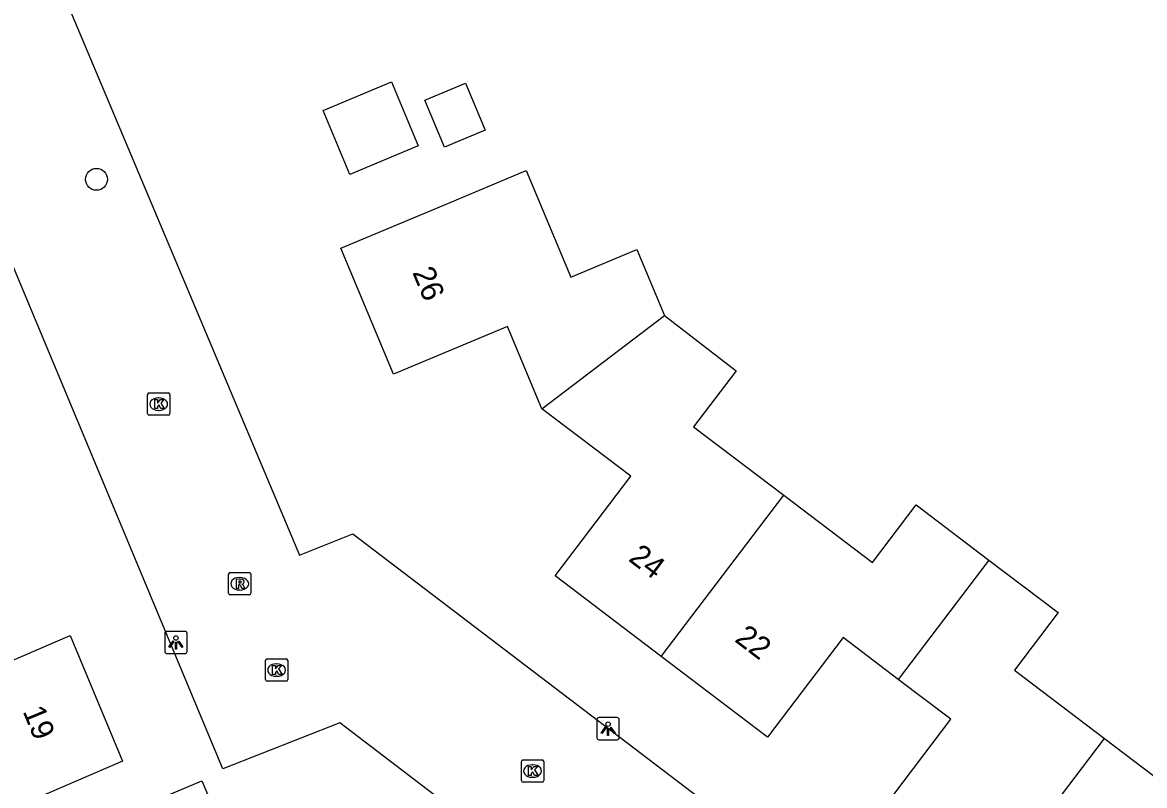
# Model space of a CAD drawing. Extents: x 158474 to 159560, y 388525 to 389605.
# Drawn here: x 158604 to 158654.3, y 389093.6 to 389127.7 of the extents above; entities that cross this region are included whole.
import ezdxf

# ---------------------------------------------------------------- set-up
doc = ezdxf.new("R2010")
doc.units = 0
for name, color, linetype in [('IMGEO_Boom', 7, 'Continuous'), ('IMGEO_Kolk', 7, 'Continuous'), ('IMGEO_Lichtpunt', 7, 'Continuous'), ('IMGEO_Pand', 7, 'Continuous'), ('IMGEO_Pand_nummerreeks', 7, 'Continuous'), ('IMGEO_Rijbaan_lokaal_open', 7, 'Continuous'), ('IMGEO_Rioolput', 7, 'Continuous')]:
    doc.layers.add(name, color=color, linetype=linetype)

msp = doc.modelspace()

# ---------------------------------------------------------------- linework, layer by layer
at = {"layer": 'IMGEO_Boom'}
msp.add_circle((158607.307, 389120.711), 0.489, dxfattribs=at)
at = {"layer": 'IMGEO_Kolk'}
for p, q in [((158609.595, 389110.217), (158609.595, 389111.069)), ((158609.67, 389111.143), (158610.522, 389111.143)), ((158610.596, 389111.069), (158610.596, 389110.217)), ((158610.083, 389110.923), (158610.108, 389110.923)), ((158610.522, 389110.143), (158609.67, 389110.143)), ((158610.106, 389110.363), (158610.081, 389110.363)), ((158614.877, 389098.306), (158614.877, 389099.158)), ((158614.952, 389099.232), (158615.804, 389099.232)), ((158615.365, 389099.012), (158615.39, 389099.012)), ((158615.878, 389099.158), (158615.878, 389098.306)), ((158615.804, 389098.232), (158614.952, 389098.232)), ((158615.388, 389098.452), (158615.363, 389098.452)), ((158626.341, 389093.784), (158626.341, 389094.636)), ((158626.416, 389094.71), (158627.268, 389094.71)), ((158626.829, 389094.49), (158626.854, 389094.49)), ((158627.342, 389094.636), (158627.342, 389093.784)), ((158627.268, 389093.71), (158626.416, 389093.71)), ((158626.852, 389093.93), (158626.827, 389093.93))]:
    msp.add_line(p, q, dxfattribs=at)
for points in [[(158609.595, 389110.217), (158609.595, 389111.069)], [(158609.67, 389111.143), (158610.522, 389111.143)], [(158610.596, 389111.069), (158610.596, 389110.217)], [(158609.916, 389110.843), (158610.039, 389110.843), (158610.039, 389110.692), (158610.169, 389110.843), (158610.333, 389110.843), (158610.187, 389110.692), (158610.34, 389110.443), (158610.188, 389110.443), (158610.103, 389110.607), (158610.039, 389110.54), (158610.039, 389110.443), (158609.916, 389110.443), (158609.916, 389110.843)], [(158610.522, 389110.143), (158609.67, 389110.143)], [(158614.877, 389098.306), (158614.877, 389099.158)], [(158614.952, 389099.232), (158615.804, 389099.232)], [(158615.878, 389099.158), (158615.878, 389098.306)], [(158615.198, 389098.932), (158615.321, 389098.932), (158615.321, 389098.781), (158615.451, 389098.932), (158615.615, 389098.932), (158615.469, 389098.781), (158615.622, 389098.532), (158615.47, 389098.532), (158615.385, 389098.696), (158615.321, 389098.629), (158615.321, 389098.532), (158615.198, 389098.532), (158615.198, 389098.932)], [(158615.804, 389098.232), (158614.952, 389098.232)], [(158626.341, 389093.784), (158626.341, 389094.636)], [(158626.416, 389094.71), (158627.268, 389094.71)], [(158627.342, 389094.636), (158627.342, 389093.784)], [(158626.662, 389094.41), (158626.785, 389094.41), (158626.785, 389094.259), (158626.915, 389094.41), (158627.079, 389094.41), (158626.933, 389094.259), (158627.086, 389094.01), (158626.934, 389094.01), (158626.849, 389094.174), (158626.785, 389094.107), (158626.785, 389094.01), (158626.662, 389094.01), (158626.662, 389094.41)], [(158627.268, 389093.71), (158626.416, 389093.71)]]:
    msp.add_lwpolyline(points, dxfattribs=at)
for centre, start, end in [((158609.672, 389111.067), 91.552, 178.448), ((158609.672, 389111.067), 91.552, 178.448), ((158610.52, 389111.067), 1.552, 88.448), ((158610.52, 389111.067), 1.552, 88.448), ((158609.672, 389110.219), 181.552, 268.448), ((158609.672, 389110.219), 181.552, 268.448), ((158610.52, 389110.219), 271.552, 358.448), ((158610.52, 389110.219), 271.552, 358.448), ((158614.954, 389099.156), 91.552, 178.448), ((158614.954, 389099.156), 91.552, 178.448), ((158615.802, 389099.156), 1.552, 88.448), ((158615.802, 389099.156), 1.552, 88.448), ((158614.954, 389098.308), 181.552, 268.448), ((158614.954, 389098.308), 181.552, 268.448), ((158615.802, 389098.308), 271.552, 358.448), ((158615.802, 389098.308), 271.552, 358.448), ((158626.418, 389094.634), 91.552, 178.448), ((158626.418, 389094.634), 91.552, 178.448), ((158627.266, 389094.634), 1.552, 88.448), ((158627.266, 389094.634), 1.552, 88.448), ((158626.418, 389093.786), 181.552, 268.448), ((158626.418, 389093.786), 181.552, 268.448), ((158627.266, 389093.786), 271.552, 358.448), ((158627.266, 389093.786), 271.552, 358.448)]:
    msp.add_arc(centre, 0.0765, start, end, dxfattribs=at)
for centre, major_axis, ratio, start_param, end_param in [((158610.082, 389110.643), (-0.387, 0.002), 0.722429, 4.712389, 7.853982), ((158610.107, 389110.643), (-0.39, 0.002), 0.717154, 1.570796, 4.712389), ((158615.364, 389098.732), (-0.387, 0.002), 0.722429, 4.712389, 7.853982), ((158615.389, 389098.732), (-0.39, 0.002), 0.717154, 1.570796, 4.712389), ((158626.828, 389094.21), (-0.387, 0.002), 0.722429, 4.712389, 7.853982), ((158626.853, 389094.21), (-0.39, 0.002), 0.717154, 1.570796, 4.712389)]:
    msp.add_ellipse(centre, major_axis=major_axis, ratio=ratio, start_param=start_param, end_param=end_param, dxfattribs=at)
at = {"layer": 'IMGEO_Lichtpunt'}
for p, q in [((158610.368, 389100.371), (158610.368, 389099.564)), ((158610.368, 389100.371), (158610.368, 389099.564)), ((158611.27, 389100.466), (158610.462, 389100.466)), ((158611.27, 389100.466), (158610.462, 389100.466)), ((158611.364, 389099.564), (158611.364, 389100.371)), ((158611.364, 389099.564), (158611.364, 389100.371)), ((158610.462, 389099.47), (158611.27, 389099.47)), ((158610.462, 389099.47), (158611.27, 389099.47)), ((158629.726, 389096.511), (158629.726, 389095.704)), ((158629.726, 389096.511), (158629.726, 389095.704)), ((158630.628, 389096.606), (158629.82, 389096.606)), ((158630.628, 389096.606), (158629.82, 389096.606)), ((158630.722, 389095.704), (158630.722, 389096.511)), ((158630.722, 389095.704), (158630.722, 389096.511)), ((158629.82, 389095.61), (158630.628, 389095.61)), ((158629.82, 389095.61), (158630.628, 389095.61))]:
    msp.add_line(p, q, dxfattribs=at)
for points in [[(158610.742, 389100.035), (158610.781, 389100.007), (158610.593, 389099.745), (158610.555, 389099.772), (158610.742, 389100.035)], [(158610.844, 389099.987), (158610.891, 389099.987), (158610.891, 389099.665), (158610.844, 389099.665), (158610.844, 389099.987)], [(158610.954, 389100.007), (158610.992, 389100.034), (158611.179, 389099.772), (158611.14, 389099.744), (158610.954, 389100.007)], [(158630.1, 389096.175), (158630.139, 389096.147), (158629.951, 389095.885), (158629.913, 389095.912), (158630.1, 389096.175)], [(158630.202, 389096.127), (158630.249, 389096.127), (158630.249, 389095.805), (158630.202, 389095.805), (158630.202, 389096.127)], [(158630.312, 389096.147), (158630.35, 389096.174), (158630.537, 389095.912), (158630.498, 389095.884), (158630.312, 389096.147)]]:
    msp.add_lwpolyline(points, dxfattribs=at)
for centre in [(158610.867, 389100.169), (158630.225, 389096.309)]:
    msp.add_circle(centre, 0.0994, dxfattribs=at)
for centre, start, end in [((158610.462, 389100.371), 90, 180), ((158610.462, 389100.371), 90, 180), ((158611.27, 389100.371), 0, 90), ((158611.27, 389100.371), 0, 90), ((158610.462, 389099.564), 180, 270), ((158610.462, 389099.564), 180, 270), ((158611.27, 389099.564), 270, 0), ((158611.27, 389099.564), 270, 360), ((158629.82, 389096.511), 90, 180), ((158629.82, 389096.511), 90, 180), ((158630.628, 389096.511), 0, 90), ((158630.628, 389096.511), 0, 90), ((158629.82, 389095.704), 180, 270), ((158629.82, 389095.704), 180, 270), ((158630.628, 389095.704), 270, 0), ((158630.628, 389095.704), 270, 360)]:
    msp.add_arc(centre, 0.0946, start, end, dxfattribs=at)
at = {"layer": 'IMGEO_Pand'}
for points in [[(158621.725, 389122.204), (158618.659, 389120.92), (158617.459, 389123.787), (158620.524, 389125.071), (158621.725, 389122.204)], [(158624.713, 389122.914), (158622.896, 389122.153), (158622.016, 389124.253), (158623.833, 389125.014), (158624.713, 389122.914)], [(158627.265, 389110.433), (158625.72, 389114.124), (158620.62, 389111.989), (158618.259, 389117.629), (158622.871, 389119.56), (158626.56, 389121.105), (158628.557, 389116.336), (158631.513, 389117.574), (158632.753, 389114.612)], [(158627.265, 389110.433), (158632.753, 389114.612)], [(158632.753, 389114.612), (158635.959, 389112.138), (158634.054, 389109.628), (158638.091, 389106.564)], [(158632.607, 389099.341), (158627.849, 389102.953), (158631.238, 389107.418), (158627.265, 389110.433)], [(158632.607, 389099.341), (158638.091, 389106.564)], [(158638.091, 389106.564), (158642.065, 389103.548), (158644.026, 389106.132), (158647.282, 389103.661)], [(158647.282, 389103.661), (158643.223, 389098.313)], [(158647.282, 389103.661), (158650.387, 389101.304), (158648.434, 389098.732), (158652.463, 389095.674)], [(158599.882, 389100.941), (158601.096, 389098.116), (158606.137, 389100.282), (158608.471, 389094.647), (158603.878, 389092.674), (158600.199, 389091.093), (158598.161, 389095.835), (158595.246, 389094.582), (158593.662, 389098.268)], [(158643.223, 389098.313), (158640.75, 389100.19), (158637.365, 389095.73), (158632.607, 389099.341)], [(158646.967, 389088.432), (158642.186, 389092.061), (158645.576, 389096.527), (158643.223, 389098.313)], [(158646.967, 389088.432), (158652.463, 389095.674)], [(158652.463, 389095.674), (158656.42, 389092.671), (158658.359, 389095.225), (158661.535, 389092.814)], [(158612.351, 389084.052), (158610.433, 389088.608), (158607.514, 389087.379), (158605.907, 389091.198), (158607.427, 389091.838), (158612.035, 389093.777), (158613.24, 389090.914), (158618.415, 389093.093), (158620.735, 389087.58)]]:
    msp.add_lwpolyline(points, dxfattribs=at)
at = {"layer": 'IMGEO_Rijbaan_lokaal_open'}
for points in [[(158601.848, 389145.539), (158600.426, 389141.831), (158604.336, 389132.54), (158605.841, 389128.964), (158616.4, 389103.871), (158618.796, 389104.84), (158666.009, 389068.886)], [(158632.28, 389085.631), (158618.202, 389096.374), (158612.964, 389094.303), (158598.129, 389129.848)]]:
    msp.add_lwpolyline(points, dxfattribs=at)
at = {"layer": 'IMGEO_Rioolput'}
for p, q in [((158613.225, 389102.172), (158613.225, 389103.024)), ((158613.3, 389103.098), (158614.152, 389103.098)), ((158614.226, 389103.024), (158614.226, 389102.172)), ((158613.713, 389102.878), (158613.738, 389102.878)), ((158614.152, 389102.098), (158613.3, 389102.098)), ((158613.736, 389102.318), (158613.711, 389102.318))]:
    msp.add_line(p, q, dxfattribs=at)
for points in [[(158613.225, 389102.172), (158613.225, 389103.024)], [(158613.3, 389103.098), (158614.152, 389103.098)], [(158614.226, 389103.024), (158614.226, 389102.172)], [(158613.814, 389102.796), (158613.562, 389102.798), (158613.562, 389102.398)], [(158613.562, 389102.398), (158613.686, 389102.398), (158613.686, 389102.56), (158613.697, 389102.56)], [(158613.74, 389102.717), (158613.686, 389102.717), (158613.686, 389102.636)], [(158613.686, 389102.636), (158613.738, 389102.636)], [(158613.744, 389102.531), (158613.815, 389102.398), (158613.955, 389102.398), (158613.89, 389102.524)], [(158614.152, 389102.098), (158613.3, 389102.098)]]:
    msp.add_lwpolyline(points, dxfattribs=at)
for centre, radius, start, end in [((158613.302, 389103.022), 0.0765, 91.552, 178.448), ((158613.302, 389103.022), 0.0765, 91.552, 178.448), ((158614.15, 389103.022), 0.0765, 1.552, 88.448), ((158614.15, 389103.022), 0.0765, 1.552, 88.448), ((158613.696, 389102.507), 0.0533, 26.0293, 88.6989), ((158613.722, 389102.825), 0.19, 274.7715, 282.9687), ((158613.746, 389102.621), 0.0964, 77.0061, 93.1865), ((158613.76, 389102.678), 0.0378, 276.6634, 79.6772), ((158613.813, 389102.686), 0.109, 350.3612, 89.416), ((158613.811, 389102.686), 0.112, 277.5842, 350.9817), ((158613.795, 389102.471), 0.108, 29.5134, 73.7905), ((158613.302, 389102.174), 0.0765, 181.552, 268.448), ((158613.302, 389102.174), 0.0765, 181.552, 268.448), ((158614.15, 389102.174), 0.0765, 271.552, 358.448), ((158614.15, 389102.174), 0.0765, 271.552, 358.448)]:
    msp.add_arc(centre, radius, start, end, dxfattribs=at)
for centre, major_axis, ratio, start_param, end_param in [((158613.712, 389102.598), (-0.387, 0.002), 0.722429, 4.712389, 7.853982), ((158613.737, 389102.598), (-0.39, 0.002), 0.717154, 1.570796, 4.712389)]:
    msp.add_ellipse(centre, major_axis=major_axis, ratio=ratio, start_param=start_param, end_param=end_param, dxfattribs=at)

# ---------------------------------------------------------------- texts
at = {"layer": 'IMGEO_Pand_nummerreeks'}
for s, rotation, p in [('26', 292.715, (158621.445, 389116.545)), ('24', 322.8098, (158631.093, 389103.654)), ('22', 322.7905, (158635.85, 389100.044)), ('19', 292.4992, (158603.993, 389096.889))]:
    msp.add_text(s, height=1, rotation=rotation, dxfattribs=at).set_placement(p)

doc.saveas('drawing.dxf')
